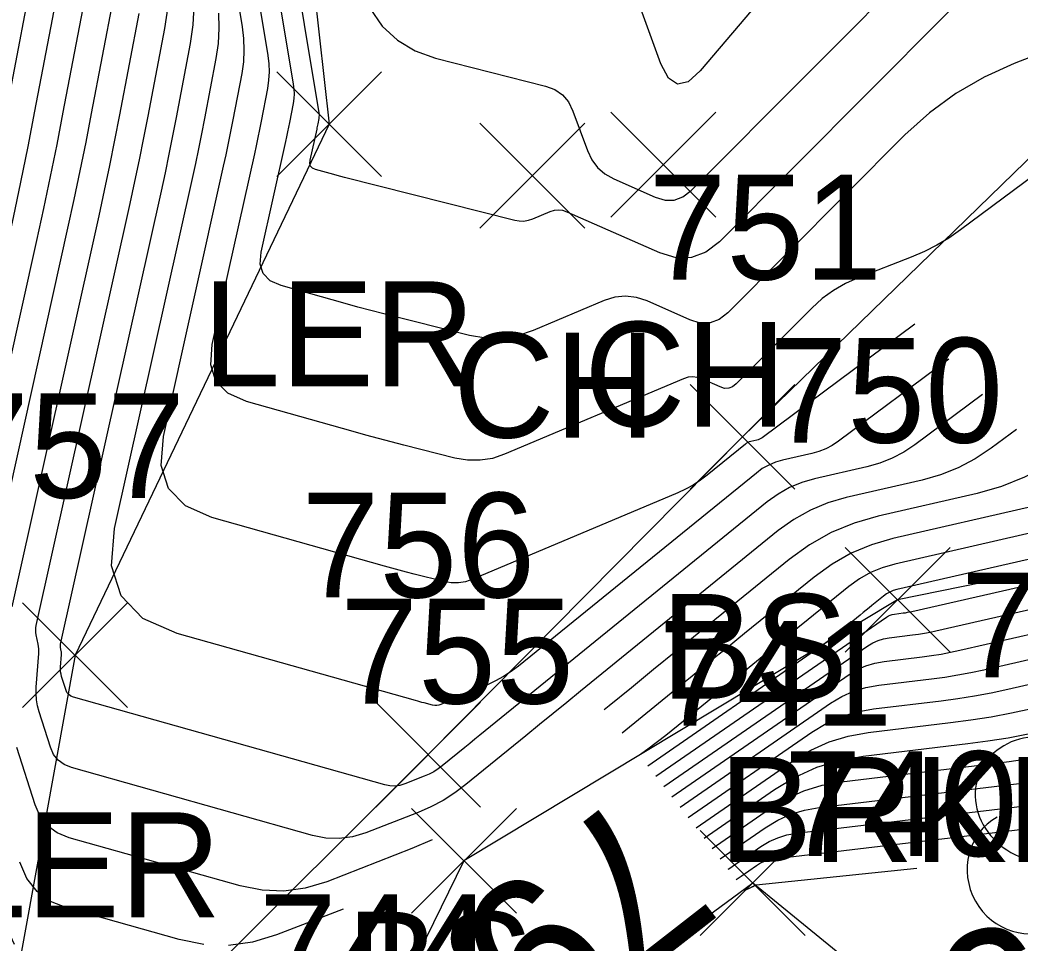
# Model space of a CAD drawing. Extents: x 1650836 to 1652450, y 332578 to 333908.
# Drawn here: x 1652080.96 to 1652100.04, y 332713.58 to 332731.19 of the extents above; entities that cross this region are included whole.
import ezdxf

# ---------------------------------------------------------------- set-up
doc = ezdxf.new("R2010")
doc.units = 0
for name, color, linetype in [('L_A', 7, 'Continuous'), ('L_I', 7, 'Continuous'), ('L_TIC', 7, 'Continuous'), ('LARO', 7, 'Continuous'), ('LAWE', 7, 'Continuous'), ('LELB', 7, 'Continuous'), ('LSOGCMA', 7, 'Continuous'), ('LSOGCMA_T', 7, 'Continuous'), ('LSOGCMI', 7, 'Continuous'), ('LTD', 7, 'Continuous'), ('LW', 7, 'Continuous')]:
    doc.layers.add(name, color=color, linetype=linetype)

msp = doc.modelspace()

# ---------------------------------------------------------------- linework, layer by layer
at = {"layer": 'L_TIC'}
for points in [[(1652085.861, 332728.205), (1652087.861, 332730.205)], [(1652087.861, 332728.205), (1652085.861, 332730.205)], [(1652092.238, 332727.432), (1652094.238, 332729.432)], [(1652094.238, 332727.432), (1652092.238, 332729.432)], [(1652089.738, 332727.224), (1652091.738, 332729.224)], [(1652091.738, 332727.224), (1652089.738, 332729.224)], [(1652093.748, 332722.239), (1652095.748, 332724.239)], [(1652095.748, 332722.239), (1652093.748, 332724.239)], [(1652096.708, 332719.127), (1652098.708, 332721.127)], [(1652098.708, 332719.127), (1652096.708, 332721.127)], [(1652081.01, 332718.071), (1652083.01, 332720.071)], [(1652083.01, 332718.071), (1652081.01, 332720.071)], [(1652087.748, 332716.173), (1652089.748, 332718.173)], [(1652089.748, 332716.173), (1652087.748, 332718.173)], [(1652088.433, 332714.148), (1652090.433, 332716.148)], [(1652090.433, 332714.148), (1652088.433, 332716.148)], [(1652093.942, 332713.723), (1652095.942, 332715.723)], [(1652095.942, 332713.723), (1652093.942, 332715.723)]]:
    msp.add_lwpolyline(points, dxfattribs=at)
at = {"layer": 'LARO'}
msp.add_lwpolyline([(1652076.603, 332758.368), (1652078.878, 332757.841), (1652083.698, 332755.279), (1652084.666, 332748.821), (1652086.861, 332729.205), (1652082.01, 332719.071), (1652080.101, 332708.542)], dxfattribs=at)
at = {"layer": 'LAWE'}
msp.add_lwpolyline([(1652113.729, 332729.971), (1652105.001, 332721.607), (1652097.708, 332720.127), (1652089.433, 332715.148), (1652085.656, 332707.437), (1652080.101, 332708.542), (1652073.451, 332709.446), (1652072.158, 332720.813), (1652060.852, 332721.144), (1652052.615, 332711.419), (1652043.802, 332704.554), (1652032.724, 332702.068), (1652025.188, 332702.458), (1652014.024, 332714.079), (1651995.915, 332712.612)], dxfattribs=at)
at = {"layer": 'LELB'}
msp.add_lwpolyline([(1652083.698, 332755.279), (1652086.382, 332753.968), (1652097.265, 332747.108), (1652108.096, 332741.456), (1652107.571, 332735.708), (1652094.748, 332723.239), (1652088.748, 332717.173), (1652080.101, 332708.542)], dxfattribs=at)
at = {"layer": 'LSOGCMA'}
for points in [[(1652099.975, 332723.38), (1652099.493, 332723.021), (1652099.187, 332722.817), (1652098.866, 332722.648), (1652098.528, 332722.513), (1652098.175, 332722.413), (1652096.729, 332722.082), (1652096.377, 332721.98), (1652096.043, 332721.84), (1652095.728, 332721.663), (1652095.431, 332721.448), (1652091.655, 332718.382), (1652091.394, 332718.171), (1652091.134, 332717.959), (1652090.874, 332717.747), (1652090.614, 332717.535), (1652089.47, 332716.602), (1652089.258, 332716.442), (1652089.034, 332716.299), (1652088.8, 332716.175), (1652088.556, 332716.069), (1652087.557, 332715.68), (1652087.307, 332715.605), (1652087.054, 332715.571), (1652086.799, 332715.58), (1652086.542, 332715.631), (1652081.941, 332716.928), (1652081.802, 332716.984), (1652081.689, 332717.068), (1652081.602, 332717.178), (1652081.541, 332717.315), (1652081.327, 332717.987), (1652081.295, 332718.103), (1652081.276, 332718.222), (1652081.268, 332718.341), (1652081.271, 332718.462), (1652081.32, 332719.101), (1652081.322, 332719.146), (1652081.32, 332719.191), (1652081.316, 332719.236), (1652081.308, 332719.281), (1652081.27, 332719.459), (1652081.263, 332719.503), (1652081.261, 332719.548), (1652081.263, 332719.592), (1652081.271, 332719.637), (1652083.064, 332727.693), (1652083.154, 332728.109), (1652083.242, 332728.525), (1652083.326, 332728.942), (1652083.407, 332729.36), (1652083.724, 332731.032), (1652083.785, 332731.451)], [(1652093.862, 332715.774), (1652095.716, 332717.055), (1652096.049, 332717.257), (1652096.399, 332717.415), (1652096.766, 332717.528), (1652097.149, 332717.597), (1652098.716, 332717.784), (1652099.107, 332717.835), (1652099.496, 332717.897), (1652099.883, 332717.97), (1652100.268, 332718.052)]]:
    msp.add_lwpolyline(points, dxfattribs=at)
at = {"layer": 'LSOGCMI'}
for points in [[(1652100.037, 332732.72), (1652094.307, 332726.962), (1652094.049, 332726.761), (1652093.774, 332726.659), (1652093.48, 332726.655), (1652093.168, 332726.748), (1652091.403, 332727.529), (1652091.321, 332727.557), (1652091.238, 332727.566), (1652091.156, 332727.558), (1652091.073, 332727.532), (1652090.742, 332727.392), (1652090.658, 332727.365), (1652090.574, 332727.351), (1652090.488, 332727.352), (1652090.402, 332727.367), (1652087.153, 332728.188), (1652087.084, 332728.206), (1652087.015, 332728.224), (1652086.946, 332728.243), (1652086.877, 332728.262), (1652086.602, 332728.339), (1652086.544, 332728.365), (1652086.507, 332728.403), (1652086.491, 332728.454), (1652086.496, 332728.517), (1652086.628, 332729.113), (1652086.634, 332729.138), (1652086.639, 332729.163), (1652086.644, 332729.189), (1652086.649, 332729.215), (1652086.669, 332729.317), (1652086.672, 332729.343), (1652086.674, 332729.368), (1652086.673, 332729.394), (1652086.67, 332729.419), (1652083.584, 332748.01)], [(1652102.362, 332731.303), (1652099.932, 332730.362), (1652099.357, 332730.105), (1652098.818, 332729.793), (1652098.315, 332729.425), (1652097.848, 332729.002), (1652094.468, 332725.605), (1652094.304, 332725.477), (1652094.129, 332725.412), (1652093.942, 332725.409), (1652093.744, 332725.469), (1652092.927, 332725.831), (1652092.722, 332725.899), (1652092.517, 332725.923), (1652092.312, 332725.902), (1652092.106, 332725.838), (1652090.75, 332725.265), (1652090.453, 332725.166), (1652090.153, 332725.118), (1652089.849, 332725.12), (1652089.54, 332725.173), (1652087.901, 332725.588), (1652087.655, 332725.651), (1652087.409, 332725.716), (1652087.164, 332725.782), (1652086.919, 332725.85), (1652085.942, 332726.126), (1652085.735, 332726.217), (1652085.603, 332726.353), (1652085.545, 332726.534), (1652085.563, 332726.76), (1652086.034, 332728.876), (1652086.054, 332728.966), (1652086.073, 332729.057), (1652086.091, 332729.148), (1652086.109, 332729.239), (1652086.178, 332729.603), (1652086.191, 332729.694), (1652086.196, 332729.785), (1652086.193, 332729.876), (1652086.182, 332729.968), (1652083.231, 332747.746)], [(1652103.152, 332730.339), (1652098.91, 332727.186), (1652098.688, 332727.032), (1652098.457, 332726.895), (1652098.218, 332726.773), (1652097.969, 332726.667), (1652096.958, 332726.276), (1652096.713, 332726.166), (1652096.483, 332726.033), (1652096.269, 332725.876), (1652096.07, 332725.696), (1652094.629, 332724.247), (1652094.559, 332724.193), (1652094.484, 332724.166), (1652094.405, 332724.164), (1652094.32, 332724.19), (1652093.972, 332724.344), (1652093.885, 332724.373), (1652093.797, 332724.383), (1652093.71, 332724.374), (1652093.622, 332724.347), (1652090.207, 332722.906), (1652089.975, 332722.828), (1652089.739, 332722.79), (1652089.501, 332722.792), (1652089.259, 332722.834), (1652088.288, 332723.079), (1652088.045, 332723.141), (1652087.803, 332723.205), (1652087.561, 332723.271), (1652087.32, 332723.338), (1652085.281, 332723.913), (1652084.925, 332724.069), (1652084.698, 332724.303), (1652084.6, 332724.614), (1652084.63, 332725.002), (1652085.44, 332728.639), (1652085.474, 332728.795), (1652085.507, 332728.951), (1652085.538, 332729.107), (1652085.569, 332729.263), (1652085.687, 332729.889), (1652085.71, 332730.045), (1652085.719, 332730.202), (1652085.714, 332730.359), (1652085.694, 332730.516), (1652082.879, 332747.481)], [(1652098.037, 332725.388), (1652095.123, 332723.222), (1652095.099, 332723.206), (1652095.073, 332723.193), (1652095.047, 332723.182), (1652095.019, 332723.174), (1652094.905, 332723.148), (1652094.877, 332723.14), (1652094.851, 332723.129), (1652094.826, 332723.115), (1652094.802, 332723.098), (1652094.076, 332722.508), (1652093.944, 332722.409), (1652093.807, 332722.319), (1652093.663, 332722.24), (1652093.513, 332722.17), (1652089.599, 332720.519), (1652089.464, 332720.473), (1652089.326, 332720.451), (1652089.187, 332720.452), (1652089.046, 332720.476), (1652088.479, 332720.62), (1652088.338, 332720.656), (1652088.196, 332720.693), (1652088.055, 332720.732), (1652087.914, 332720.771), (1652084.621, 332721.699), (1652084.116, 332721.922), (1652083.794, 332722.253), (1652083.655, 332722.694), (1652083.698, 332723.244), (1652084.846, 332728.403), (1652084.894, 332728.623), (1652084.94, 332728.844), (1652084.985, 332729.066), (1652085.028, 332729.287), (1652085.197, 332730.175), (1652085.229, 332730.397), (1652085.241, 332730.619), (1652085.234, 332730.841), (1652085.207, 332731.064), (1652082.526, 332747.217)], [(1652098.625, 332735.735), (1652093.937, 332730.221), (1652093.708, 332730.014), (1652093.507, 332729.967), (1652093.335, 332730.081), (1652093.192, 332730.355), (1652092.632, 332731.901)], [(1652081.271, 332732.462), (1652080.705, 332729.481), (1652080.561, 332728.736), (1652080.411, 332727.993), (1652080.255, 332727.251), (1652080.093, 332726.51), (1652078.958, 332721.408), (1652078.927, 332721.224), (1652078.916, 332721.041), (1652078.925, 332720.857), (1652078.954, 332720.673), (1652079.111, 332719.937), (1652079.143, 332719.753), (1652079.162, 332719.568), (1652079.168, 332719.382), (1652079.16, 332719.195), (1652078.959, 332716.558), (1652078.944, 332716.058), (1652078.978, 332715.565), (1652079.059, 332715.077), (1652079.188, 332714.594), (1652080.367, 332710.9)], [(1652087.638, 332731.418), (1652087.874, 332731.079), (1652088.161, 332730.808), (1652088.499, 332730.603), (1652088.888, 332730.464), (1652090.986, 332729.934), (1652091.165, 332729.867), (1652091.312, 332729.766), (1652091.428, 332729.629), (1652091.513, 332729.457), (1652091.787, 332728.701), (1652091.87, 332728.525), (1652091.981, 332728.377), (1652092.122, 332728.255), (1652092.291, 332728.16), (1652093.082, 332727.81), (1652093.27, 332727.754), (1652093.447, 332727.756), (1652093.612, 332727.818), (1652093.767, 332727.938), (1652098.232, 332732.425)], [(1652080.535, 332712.391), (1652079.616, 332715.273), (1652079.506, 332715.682), (1652079.437, 332716.096), (1652079.409, 332716.515), (1652079.421, 332716.939), (1652079.592, 332719.176), (1652079.599, 332719.335), (1652079.594, 332719.493), (1652079.578, 332719.65), (1652079.55, 332719.806), (1652079.417, 332720.43), (1652079.393, 332720.586), (1652079.385, 332720.742), (1652079.394, 332720.898), (1652079.42, 332721.054), (1652080.687, 332726.747), (1652080.835, 332727.423), (1652080.977, 332728.1), (1652081.114, 332728.778), (1652081.246, 332729.457), (1652081.762, 332732.176)], [(1652080.852, 332713.55), (1652080.704, 332713.882), (1652080.044, 332715.951), (1652079.954, 332716.287), (1652079.897, 332716.628), (1652079.874, 332716.972), (1652079.884, 332717.319), (1652080.024, 332719.157), (1652080.029, 332719.287), (1652080.025, 332719.417), (1652080.012, 332719.546), (1652079.99, 332719.675), (1652079.881, 332720.187), (1652079.86, 332720.315), (1652079.854, 332720.444), (1652079.861, 332720.572), (1652079.883, 332720.699), (1652081.281, 332726.983), (1652081.415, 332727.594), (1652081.543, 332728.206), (1652081.667, 332728.819), (1652081.786, 332729.433), (1652082.252, 332731.89)], [(1652080.346, 332720.345), (1652081.875, 332727.22), (1652081.995, 332727.766), (1652082.11, 332728.312), (1652082.22, 332728.86), (1652082.326, 332729.408), (1652082.743, 332731.604)], [(1652099.329, 332724.049), (1652098.036, 332723.088), (1652097.824, 332722.947), (1652097.601, 332722.829), (1652097.368, 332722.736), (1652097.123, 332722.667), (1652096.121, 332722.437), (1652095.877, 332722.366), (1652095.646, 332722.27), (1652095.427, 332722.147), (1652095.221, 332721.998), (1652089.836, 332717.625), (1652089.738, 332717.546), (1652089.641, 332717.467), (1652089.544, 332717.388), (1652089.446, 332717.308), (1652089.018, 332716.959), (1652088.939, 332716.899), (1652088.855, 332716.846), (1652088.767, 332716.799), (1652088.676, 332716.76), (1652088.302, 332716.614), (1652088.208, 332716.586), (1652088.114, 332716.573), (1652088.018, 332716.576), (1652087.922, 332716.596), (1652081.984, 332718.269), (1652081.932, 332718.29), (1652081.89, 332718.321), (1652081.857, 332718.362), (1652081.834, 332718.414), (1652081.754, 332718.665), (1652081.743, 332718.709), (1652081.735, 332718.753), (1652081.732, 332718.798), (1652081.733, 332718.843), (1652081.752, 332719.082), (1652081.752, 332719.099), (1652081.752, 332719.116), (1652081.75, 332719.133), (1652081.747, 332719.149), (1652081.733, 332719.216), (1652081.73, 332719.233), (1652081.73, 332719.249), (1652081.731, 332719.266), (1652081.733, 332719.283), (1652083.658, 332727.93), (1652083.734, 332728.28), (1652083.808, 332728.631), (1652083.879, 332728.983), (1652083.947, 332729.336), (1652084.215, 332730.746), (1652084.266, 332731.099), (1652084.286, 332731.452)], [(1652080.808, 332719.991), (1652082.47, 332727.456), (1652082.575, 332727.937), (1652082.676, 332728.419), (1652082.773, 332728.901), (1652082.867, 332729.384), (1652083.234, 332731.318)], [(1652098.683, 332724.719), (1652096.579, 332723.155), (1652096.461, 332723.076), (1652096.337, 332723.011), (1652096.207, 332722.959), (1652096.071, 332722.92), (1652095.513, 332722.792), (1652095.377, 332722.753), (1652095.248, 332722.699), (1652095.126, 332722.631), (1652095.012, 332722.548), (1652090.472, 332718.862), (1652090.333, 332718.757), (1652090.188, 332718.663), (1652090.037, 332718.579), (1652089.879, 332718.506), (1652088.992, 332718.131), (1652088.953, 332718.119), (1652088.913, 332718.112), (1652088.874, 332718.112), (1652088.833, 332718.119), (1652088.671, 332718.161), (1652088.63, 332718.171), (1652088.59, 332718.182), (1652088.549, 332718.193), (1652088.509, 332718.204), (1652083.96, 332719.486), (1652083.307, 332719.774), (1652082.89, 332720.203), (1652082.709, 332720.774), (1652082.765, 332721.486), (1652084.252, 332728.166), (1652084.314, 332728.452), (1652084.374, 332728.738), (1652084.432, 332729.024), (1652084.488, 332729.311), (1652084.706, 332730.46), (1652084.748, 332730.748), (1652084.764, 332731.036), (1652084.754, 332731.324)], [(1652100.607, 332722.726), (1652100.55, 332722.688), (1652100.13, 332722.466), (1652099.689, 332722.29), (1652099.227, 332722.159), (1652097.338, 332721.726), (1652096.877, 332721.593), (1652096.441, 332721.411), (1652096.029, 332721.179), (1652095.641, 332720.899), (1652093.473, 332719.139), (1652093.05, 332718.795), (1652092.627, 332718.451), (1652092.205, 332718.107), (1652092.108, 332718.028)], [(1652101.133, 332722.181), (1652100.849, 332722.067), (1652100.279, 332721.906), (1652097.614, 332721.295), (1652097.207, 332721.177), (1652096.822, 332721.016), (1652096.458, 332720.811), (1652096.115, 332720.563), (1652094.785, 332719.484), (1652094.453, 332719.214), (1652094.12, 332718.943), (1652093.788, 332718.673), (1652093.456, 332718.402), (1652092.453, 332717.584)], [(1652101.586, 332721.711), (1652097.653, 332720.809), (1652097.416, 332720.74), (1652097.191, 332720.646), (1652096.978, 332720.526), (1652096.778, 332720.382), (1652096.001, 332719.751), (1652095.807, 332719.594), (1652095.613, 332719.436), (1652095.419, 332719.278), (1652095.226, 332719.12), (1652093.619, 332717.809), (1652093.284, 332717.541), (1652092.944, 332717.28), (1652092.782, 332717.161)], [(1652093.096, 332716.759), (1652097.496, 332719.799), (1652097.531, 332719.821), (1652097.568, 332719.837), (1652097.607, 332719.849), (1652097.648, 332719.857), (1652097.815, 332719.877), (1652097.857, 332719.882), (1652097.899, 332719.889), (1652097.94, 332719.897), (1652097.981, 332719.905), (1652104.9, 332721.485)], [(1652101.978, 332721.305), (1652097.692, 332720.322), (1652097.624, 332720.303), (1652097.559, 332720.276), (1652097.498, 332720.241), (1652097.441, 332720.2), (1652097.218, 332720.019), (1652097.162, 332719.973), (1652097.106, 332719.928), (1652097.05, 332719.883), (1652096.995, 332719.837), (1652096.533, 332719.461), (1652096.437, 332719.384), (1652096.339, 332719.309), (1652096.24, 332719.236), (1652096.139, 332719.165), (1652092.942, 332716.956)], [(1652093.249, 332716.562), (1652097.14, 332719.25), (1652097.235, 332719.308), (1652097.334, 332719.353), (1652097.439, 332719.385), (1652097.548, 332719.405), (1652097.995, 332719.458), (1652098.107, 332719.473), (1652098.218, 332719.491), (1652098.328, 332719.511), (1652098.438, 332719.535), (1652104.411, 332720.898)], [(1652093.402, 332716.365), (1652096.784, 332718.702), (1652096.938, 332718.795), (1652097.101, 332718.868), (1652097.271, 332718.921), (1652097.449, 332718.953), (1652098.176, 332719.039), (1652098.357, 332719.064), (1652098.537, 332719.092), (1652098.717, 332719.126), (1652098.896, 332719.164), (1652103.922, 332720.312)], [(1652093.556, 332716.168), (1652096.428, 332718.153), (1652096.642, 332718.283), (1652096.867, 332718.384), (1652097.102, 332718.457), (1652097.349, 332718.501), (1652098.356, 332718.621), (1652098.607, 332718.654), (1652098.857, 332718.694), (1652099.106, 332718.741), (1652099.353, 332718.794), (1652103.434, 332719.725)], [(1652093.709, 332715.971), (1652096.072, 332717.604), (1652096.346, 332717.77), (1652096.633, 332717.9), (1652096.934, 332717.993), (1652097.249, 332718.049), (1652098.536, 332718.202), (1652098.857, 332718.245), (1652099.176, 332718.296), (1652099.494, 332718.355), (1652099.811, 332718.423), (1652102.945, 332719.139)], [(1652094.015, 332715.577), (1652095.361, 332716.507), (1652095.753, 332716.745), (1652096.165, 332716.931), (1652096.597, 332717.064), (1652097.049, 332717.145), (1652099.047, 332717.383), (1652099.432, 332717.434), (1652099.816, 332717.495), (1652100.197, 332717.567)], [(1652088.824, 332715.547), (1652088.436, 332715.379), (1652086.813, 332714.747), (1652086.405, 332714.623), (1652085.994, 332714.569), (1652085.58, 332714.584), (1652085.163, 332714.667), (1652081.898, 332715.587), (1652081.672, 332715.679), (1652081.488, 332715.814), (1652081.347, 332715.993), (1652081.247, 332716.216), (1652080.899, 332717.308)], [(1652094.169, 332715.38), (1652095.262, 332716.136), (1652095.582, 332716.33), (1652095.918, 332716.481), (1652096.27, 332716.59), (1652096.639, 332716.656), (1652099.537, 332717.001), (1652099.838, 332717.041), (1652100.137, 332717.089)], [(1652094.322, 332715.183), (1652095.181, 332715.777), (1652095.419, 332715.922), (1652095.67, 332716.034), (1652095.933, 332716.116), (1652096.208, 332716.165), (1652100.027, 332716.62), (1652100.243, 332716.648)], [(1652094.475, 332714.986), (1652094.486, 332714.994), (1652095.1, 332715.418), (1652095.257, 332715.513), (1652095.422, 332715.588), (1652095.595, 332715.641), (1652095.776, 332715.674), (1652100.517, 332716.238)], [(1652094.628, 332714.79), (1652094.648, 332714.803), (1652094.722, 332714.854), (1652095.018, 332715.059), (1652095.094, 332715.105), (1652095.174, 332715.141), (1652095.258, 332715.167), (1652095.345, 332715.182), (1652100.737, 332715.824)], [(1652084.47, 332713.548), (1652084, 332713.642), (1652081.856, 332714.246), (1652081.542, 332714.373), (1652081.287, 332714.561), (1652081.091, 332714.809), (1652080.954, 332715.118)], [(1652094.789, 332714.583), (1652094.919, 332714.643), (1652094.926, 332714.647), (1652094.934, 332714.65), (1652094.941, 332714.654), (1652094.948, 332714.659), (1652094.976, 332714.676), (1652094.983, 332714.679), (1652094.991, 332714.682), (1652094.998, 332714.684), (1652095.006, 332714.686), (1652098.074, 332715.007)], [(1652087.125, 332714.224), (1652085.857, 332713.731), (1652085.399, 332713.592), (1652084.936, 332713.531)]]:
    msp.add_lwpolyline(points, dxfattribs=at)
at = {"layer": 'LTD'}
for centre, major_axis, ratio, start_param, end_param in [((1652100.483, 332716.314), (1.21, -0.512), 0.895232, 1.570796, 4.712389), ((1652100.192, 332714.938), (0.584, -1.042), 0.959034, 3.141593, 6.283185)]:
    msp.add_ellipse(centre, major_axis=major_axis, ratio=ratio, start_param=start_param, end_param=end_param, dxfattribs=at)
at = {"layer": 'LW'}
msp.add_lwpolyline([(1652113.729, 332729.971), (1652107.656, 332717.052), (1652097.986, 332712.237), (1652094.942, 332714.723), (1652087.881, 332709.509), (1652086.261, 332705.252), (1652079.661, 332707.671), (1652073.141, 332708.362), (1652066.208, 332710.013)], dxfattribs=at)

# ---------------------------------------------------------------- texts
at = {"layer": 'L_A'}
for s, p in [('LER', (1652084.443, 332724.205)), ('CH', (1652091.726, 332723.432)), ('CH', (1652089.227, 332723.224)), ('BS', (1652093.189, 332718.239)), ('BRKR', (1652094.298, 332715.127)), ('LER', (1652079.593, 332714.071)), ('BS', (1652087.189, 332712.173))]:
    msp.add_text(s, height=2, dxfattribs=at).set_placement(p)
at = {"layer": 'L_I'}
for s, p in [('751', (1652092.953, 332726.239)), ('750', (1652095.259, 332723.127)), ('757', (1652079.648, 332722.071)), ('756', (1652086.33, 332720.173)), ('743', (1652098.913, 332718.647)), ('755', (1652087.07, 332718.148)), ('741', (1652093.147, 332717.723)), ('740', (1652095.537, 332715.237)), ('744', (1652085.519, 332712.509))]:
    msp.add_text(s, height=2, dxfattribs=at).set_placement(p)
at = {"layer": 'LSOGCMA_T'}
for s, rotation, p in [('790', 217.8949, (1652092.564, 332716.557)), ('795', 197.0503, (1652102.344, 332714.748))]:
    msp.add_text(s, height=3, rotation=rotation, dxfattribs=at).set_placement(p)

doc.saveas('drawing.dxf')
